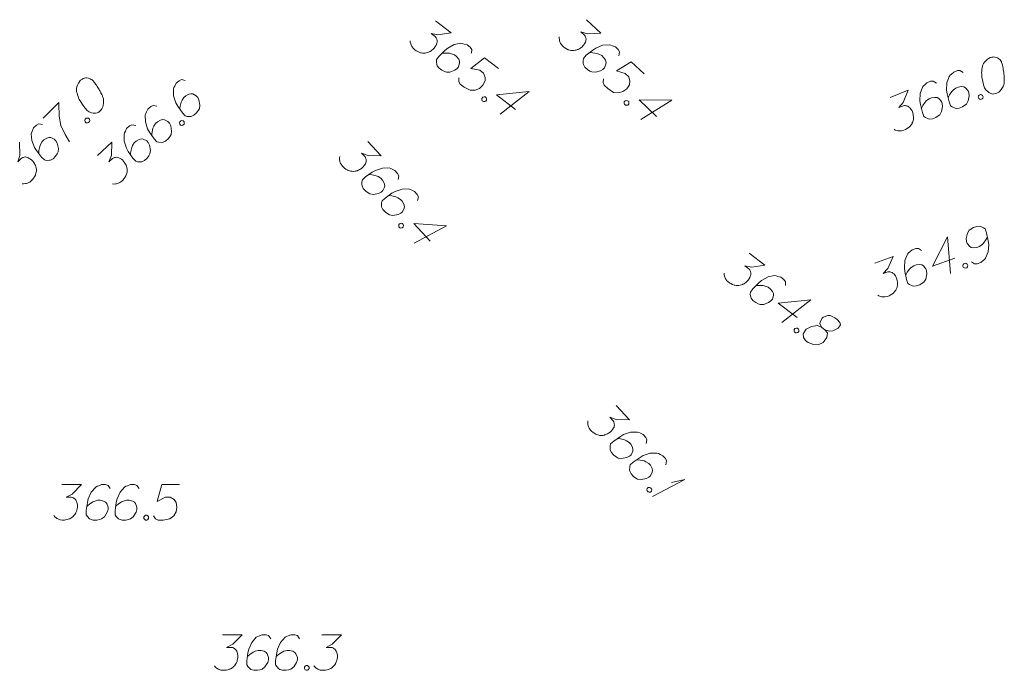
# Model space of a CAD drawing. Header units: metres. Extents: x 5555129 to 5556676, y 5635595 to 5636517.
# Tile 261 of 286: x 5556520 to 5556541, y 5636191 to 5636204. Entities that reach past the tile are written whole.
import ezdxf

# ---------------------------------------------------------------- set-up
doc = ezdxf.new("R2010")
doc.units = ezdxf.units.M
doc.header["$MEASUREMENT"] = 0
doc.layers.add('#skartowane', color=7, linetype='Continuous', lineweight=18)

# ---------------------------------------------------------------- blocks, each defined once
blk = doc.blocks.new('*U1867')
at = {"layer": '#skartowane', "color": 7, "linetype": 'ByBlock', "lineweight": 18}
for q in [(5555418.943, 5636435.946), (5555419.342, 5636436.246)]:
    blk.add_line((5555419.628, 5636436.311), q, dxfattribs=at)

msp = doc.modelspace()

# ---------------------------------------------------------------- linework, layer by layer
at = {"layer": '#skartowane', "color": 7, "linetype": 'Continuous', "lineweight": 18, "flags": 128}
for points in [[(5556528.92852, 5636204.30341), (5556529.25846, 5636204.0544), (5556528.98193, 5636204.01156), (5556528.83907, 5636204.03794), (5556528.92392, 5636203.97391), (5556528.93924, 5636203.955), (5556528.94508, 5636203.94314), (5556528.95098, 5636203.93135), (5556528.95682, 5636203.91948), (5556528.96503, 5636203.89115), (5556528.96376, 5636203.86986), (5556528.96254, 5636203.84864), (5556528.95659, 5636203.83088), (5556528.94114, 5636203.7908), (5556528.92447, 5636203.75899), (5556528.91377, 5636203.74482), (5556528.89954, 5636203.72596), (5556528.87352, 5636203.70121), (5556528.85454, 5636203.68595), (5556528.83564, 5636203.67062), (5556528.82024, 5636203.6601), (5556528.80845, 5636203.65421), (5556528.79659, 5636203.64836), (5556528.7848, 5636203.64247), (5556528.76467, 5636203.63541), (5556528.73626, 5636203.62725), (5556528.71151, 5636203.62379), (5556528.69497, 5636203.62148), (5556528.67368, 5636203.62275), (5556528.65246, 5636203.62397), (5556528.6265, 5636203.62877), (5556528.61348, 5636203.63114), (5556528.57334, 5636203.64664), (5556528.54153, 5636203.66331), (5556528.51909, 5636203.67279), (5556528.48613, 5636203.69766), (5556528.45201, 5636203.73087), (5556528.44136, 5636203.74625), (5556528.43085, 5636203.76164), (5556528.4202, 5636203.77702), (5556528.41321, 5636203.79709), (5556528.40615, 5636203.81722), (5556528.39685, 5636203.85383), (5556528.3969, 5636203.88338)], [(5556532.11949, 5636204.3285), (5556532.42059, 5636204.0453), (5556532.14105, 5636204.03259), (5556532.00189, 5636204.07425), (5556532.07931, 5636204.00142), (5556532.0925, 5636203.98097), (5556532.09703, 5636203.96855), (5556532.10162, 5636203.95619), (5556532.10614, 5636203.94376), (5556532.11124, 5636203.91471), (5556532.10768, 5636203.89368), (5556532.10417, 5636203.87271), (5556532.09634, 5636203.8557), (5556532.07665, 5636203.81753), (5556532.05665, 5636203.78771), (5556532.04448, 5636203.77477), (5556532.0283, 5636203.75756), (5556531.99975, 5636203.73577), (5556531.97923, 5636203.72264), (5556531.95878, 5636203.70945), (5556531.94234, 5636203.70066), (5556531.92998, 5636203.69607), (5556531.91756, 5636203.69154), (5556531.9052, 5636203.68695), (5556531.88443, 5636203.68211), (5556531.8553, 5636203.67707), (5556531.83033, 5636203.67631), (5556531.81363, 5636203.67579), (5556531.7926, 5636203.67936), (5556531.77164, 5636203.68286), (5556531.74634, 5636203.69044), (5556531.73366, 5636203.6942), (5556531.69543, 5636203.71395), (5556531.66561, 5636203.73396), (5556531.64432, 5636203.7458), (5556531.61425, 5636203.77409), (5556531.58391, 5636203.81079), (5556531.57499, 5636203.82723), (5556531.56619, 5636203.84367), (5556531.55727, 5636203.86011), (5556531.55249, 5636203.88082), (5556531.54765, 5636203.90159), (5556531.54235, 5636203.93899), (5556531.5456, 5636203.96837)], [(5556529.69409, 5636203.62203), (5556529.69549, 5636203.7023), (5556529.66381, 5636203.74846), (5556529.59782, 5636203.79827), (5556529.53646, 5636203.81499), (5556529.50106, 5636203.8269), (5556529.46676, 5636203.83054), (5556529.32731, 5636203.80262), (5556529.19012, 5636203.7286), (5556529.12973, 5636203.67806), (5556529.00768, 5636203.55557), (5556528.95435, 5636203.4849), (5556528.95186, 5636203.44239), (5556528.96111, 5636203.37623), (5556528.96817, 5636203.3561), (5556529.0046, 5636203.30635), (5556529.06584, 5636203.26013), (5556529.12009, 5636203.23399), (5556529.16024, 5636203.21848), (5556529.23583, 5636203.22062), (5556529.33988, 5636203.26046), (5556529.38956, 5636203.29695), (5556529.41802, 5636203.33465), (5556529.44076, 5636203.41372), (5556529.43966, 5636203.45148), (5556529.42086, 5636203.49527), (5556529.375, 5636203.55213), (5556529.33262, 5636203.58412), (5556529.27004, 5636203.6091), (5556529.22643, 5636203.61987), (5556529.14141, 5636203.62485), (5556529.09532, 5636203.62259), (5556529.0705, 5636203.61919)], [(5556532.80697, 5636203.56839), (5556532.81703, 5636203.64804), (5556532.79052, 5636203.69736), (5556532.73029, 5636203.754), (5556532.6711, 5636203.77725), (5556532.6372, 5636203.79293), (5556532.60349, 5636203.80025), (5556532.46184, 5636203.78755), (5556532.31746, 5636203.72879), (5556532.25196, 5636203.68508), (5556532.11739, 5636203.57648), (5556532.05674, 5636203.51199), (5556532.04967, 5636203.47), (5556532.05171, 5636203.40322), (5556532.05656, 5636203.38245), (5556532.08741, 5636203.32906), (5556532.14329, 5636203.27649), (5556532.1944, 5636203.24464), (5556532.23263, 5636203.22489), (5556532.30801, 5636203.21884), (5556532.41576, 5636203.24721), (5556532.46909, 5636203.27812), (5556532.50146, 5636203.31253), (5556532.53261, 5636203.38868), (5556532.5356, 5636203.42634), (5556532.52164, 5636203.47189), (5556532.48219, 5636203.53338), (5556532.44351, 5636203.56976), (5556532.38399, 5636203.60136), (5556532.34181, 5636203.61678), (5556532.25783, 5636203.63091), (5556532.21176, 5636203.63365), (5556532.18671, 5636203.63295)], [(5556530.26237, 5636203.29671), (5556529.96539, 5636203.52085), (5556529.67653, 5636203.29496), (5556529.86659, 5636203.26243), (5556529.94668, 5636203.20199), (5556529.98068, 5636203.1098), (5556529.98281, 5636203.03421), (5556529.93174, 5636202.94693), (5556529.85719, 5636202.87748), (5556529.76968, 5636202.83995), (5556529.66453, 5636202.83787), (5556529.53718, 5636202.9044), (5556529.45234, 5636202.96843), (5556529.42411, 5636203.01933), (5556529.42556, 5636203.09967)], [(5556540.65812, 5636203.53337), (5556540.64715, 5636203.52899), (5556540.61646, 5636203.51031), (5556540.5967, 5636203.49611), (5556540.5825, 5636203.48402), (5556540.55942, 5636203.46208), (5556540.53307, 5636203.43253), (5556540.51229, 5636203.4051), (5556540.49359, 5636203.37219), (5556540.48595, 5636203.3437), (5556540.4804, 5636203.30973), (5556540.47496, 5636203.27571), (5556540.47162, 5636203.23622), (5556540.46941, 5636203.20991), (5556540.47159, 5636203.17262), (5556540.4771, 5636203.11123), (5556540.49346, 5636203.02243), (5556540.50878, 5636202.95224), (5556540.5329, 5636202.89188), (5556540.55596, 5636202.85022), (5556540.5976, 5636202.80968), (5556540.62498, 5636202.78877), (5556540.66559, 5636202.76685), (5556540.70725, 5636202.75806), (5556540.72584, 5636202.75917), (5556540.76095, 5636202.7668), (5556540.78841, 5636202.77777), (5556540.83007, 5636202.80082), (5556540.86403, 5636202.82711), (5556540.88493, 5636202.85449), (5556540.9123, 5636202.89728), (5556540.92224, 5636202.92027), (5556540.9354, 5636202.95097), (5556540.94305, 5636202.97946), (5556540.94742, 5636203.00034), (5556540.94745, 5636203.0321), (5556540.9486, 5636203.04527), (5556540.94859, 5636203.07712), (5556540.94641, 5636203.1144), (5556540.94423, 5636203.15168), (5556540.94091, 5636203.17579), (5556540.93987, 5636203.19441), (5556540.93655, 5636203.21852), (5556540.92778, 5636203.27229), (5556540.92237, 5636203.30188), (5556540.91683, 5636203.33151), (5556540.90704, 5636203.37206), (5556540.89274, 5636203.42363), (5556540.88619, 5636203.44004), (5556540.87198, 5636203.4598), (5556540.85769, 5636203.47953), (5556540.82813, 5636203.50587), (5556540.80288, 5636203.52121), (5556540.77988, 5636203.53115), (5556540.75139, 5636203.53879), (5556540.72507, 5636203.541), (5556540.70637, 5636203.53993), (5556540.68778, 5636203.53882), (5556540.65812, 5636203.53337)], [(5556533.33677, 5636203.18358), (5556533.06574, 5636203.43849), (5556532.75417, 5636203.24514), (5556532.9396, 5636203.19227), (5556533.01269, 5636203.12352), (5556533.03653, 5636203.0282), (5556533.03049, 5636202.95282), (5556532.97028, 5636202.87157), (5556532.88866, 5636202.81059), (5556532.79761, 5636202.78273), (5556532.69286, 5636202.79202), (5556532.57344, 5636202.87192), (5556532.49601, 5636202.94474), (5556532.47345, 5636202.99839), (5556532.48357, 5636203.0781)], [(5556540.08016, 5636203.21339), (5556540.01221, 5636203.25614), (5556539.95631, 5636203.25292), (5556539.87954, 5636203.22225), (5556539.83347, 5636203.1784), (5556539.80495, 5636203.15429), (5556539.78408, 5636203.12682), (5556539.73578, 5636202.99306), (5556539.7281, 5636202.83736), (5556539.74007, 5636202.75953), (5556539.7817, 5636202.5917), (5556539.81455, 5636202.50949), (5556539.84963, 5636202.48535), (5556539.91103, 5636202.45901), (5556539.93191, 5636202.45464), (5556539.99333, 5636202.46006), (5556540.06458, 5636202.48853), (5556540.11503, 5636202.52141), (5556540.14908, 5636202.54773), (5556540.18638, 5636202.61351), (5556540.20616, 5636202.72316), (5556540.20065, 5636202.78455), (5556540.18312, 5636202.82842), (5556540.12724, 5636202.88881), (5556540.09437, 5636202.90742), (5556540.04718, 5636202.914), (5556539.97479, 5636202.9042), (5556539.92548, 5636202.88449), (5556539.87171, 5636202.84388), (5556539.83992, 5636202.81215), (5556539.79165, 5636202.74198), (5556539.76972, 5636202.70138), (5556539.75978, 5636202.67838)], [(5556521.42971, 5636203.05013), (5556521.42143, 5636203.04171), (5556521.40082, 5636203.01228), (5556521.38844, 5636202.99133), (5556521.38029, 5636202.97456), (5556521.36797, 5636202.9452), (5556521.35572, 5636202.90755), (5556521.3477, 5636202.87408), (5556521.3438, 5636202.83643), (5556521.34825, 5636202.80727), (5556521.35681, 5636202.77394), (5556521.3655, 5636202.7406), (5556521.3783, 5636202.70309), (5556521.38686, 5636202.67811), (5556521.40383, 5636202.64484), (5556521.43354, 5636202.59083), (5556521.48419, 5636202.51609), (5556521.52643, 5636202.45797), (5556521.57276, 5636202.41239), (5556521.61061, 5636202.3835), (5556521.66503, 5636202.3631), (5556521.69851, 5636202.35496), (5556521.7445, 5636202.35119), (5556521.78619, 5636202.35988), (5556521.80276, 5636202.36837), (5556521.83185, 5636202.38945), (5556521.85258, 5636202.41053), (5556521.88147, 5636202.44838), (5556521.90201, 5636202.4861), (5556521.91015, 5636202.51957), (5556521.91803, 5636202.56975), (5556521.91789, 5636202.5948), (5556521.91761, 5636202.6282), (5556521.91317, 5636202.65736), (5556521.90879, 5636202.67824), (5556521.89605, 5636202.70733), (5556521.89181, 5636202.71986), (5556521.87901, 5636202.74901), (5556521.86204, 5636202.78228), (5556521.84506, 5636202.81555), (5556521.83233, 5636202.83629), (5556521.82391, 5636202.85292), (5556521.81118, 5636202.87367), (5556521.78154, 5636202.91939), (5556521.7647, 5636202.94431), (5556521.74773, 5636202.96922), (5556521.72247, 5636203.00242), (5556521.68866, 5636203.0439), (5556521.67606, 5636203.05629), (5556521.65511, 5636203.06868), (5556521.6341, 5636203.081), (5556521.59645, 5636203.09325), (5556521.56716, 5636203.09716), (5556521.5421, 5636203.09702), (5556521.51294, 5636203.09257), (5556521.48796, 5636203.08401), (5556521.47126, 5636203.07553), (5556521.45469, 5636203.06704), (5556521.42971, 5636203.05013)], [(5556523.64148, 5636203.04702), (5556523.56281, 5636203.06302), (5556523.51164, 5636203.04028), (5556523.45065, 5636202.98447), (5556523.42302, 5636202.92718), (5556523.40486, 5636202.89455), (5556523.39503, 5636202.86148), (5556523.39707, 5636202.71928), (5556523.44485, 5636202.57091), (5556523.48354, 5636202.50231), (5556523.58174, 5636202.35999), (5556523.64151, 5636202.29467), (5556523.68285, 5636202.28448), (5556523.74959, 5636202.28151), (5556523.77067, 5636202.28479), (5556523.82623, 5636202.31155), (5556523.88283, 5636202.36334), (5556523.91842, 5636202.41191), (5556523.94098, 5636202.44856), (5556523.95266, 5636202.52328), (5556523.93245, 5636202.63285), (5556523.90562, 5636202.68834), (5556523.87373, 5636202.7232), (5556523.80013, 5636202.75997), (5556523.7628, 5636202.76577), (5556523.71633, 5636202.75526), (5556523.65206, 5636202.72053), (5556523.61288, 5636202.68469), (5556523.57691, 5636202.6277), (5556523.55838, 5636202.5868), (5556523.53799, 5636202.50411), (5556523.53181, 5636202.45837), (5556523.53063, 5636202.43335)], [(5556539.5154, 5636202.98771), (5556539.44744, 5636203.03046), (5556539.39154, 5636203.02725), (5556539.31477, 5636202.99657), (5556539.2687, 5636202.95272), (5556539.24018, 5636202.92861), (5556539.21932, 5636202.90114), (5556539.17102, 5636202.76738), (5556539.16333, 5636202.61169), (5556539.17531, 5636202.53385), (5556539.21694, 5636202.36602), (5556539.24979, 5636202.28381), (5556539.28487, 5636202.25967), (5556539.34627, 5636202.23333), (5556539.36714, 5636202.22896), (5556539.42857, 5636202.23438), (5556539.49981, 5636202.26285), (5556539.55027, 5636202.29573), (5556539.58431, 5636202.32205), (5556539.62162, 5636202.38783), (5556539.64139, 5636202.49748), (5556539.63589, 5636202.55887), (5556539.61836, 5636202.60274), (5556539.56248, 5636202.66313), (5556539.52961, 5636202.68174), (5556539.48242, 5636202.68832), (5556539.41002, 5636202.67852), (5556539.36071, 5636202.65881), (5556539.30694, 5636202.6182), (5556539.27516, 5636202.58647), (5556539.22688, 5636202.51631), (5556539.20496, 5636202.4757), (5556539.19502, 5636202.4527)], [(5556538.53611, 5636202.68541), (5556538.91996, 5636202.8388), (5556538.81346, 5636202.58003), (5556538.71694, 5636202.47146), (5556538.81565, 5636202.5109), (5556538.83976, 5636202.51423), (5556538.85293, 5636202.51308), (5556538.86607, 5636202.51203), (5556538.87925, 5636202.51088), (5556538.90774, 5636202.50324), (5556538.9253, 5636202.49113), (5556538.94282, 5636202.4791), (5556538.95494, 5636202.46482), (5556538.98123, 5636202.43086), (5556538.99981, 5636202.40013), (5556539.0064, 5636202.38364), (5556539.01517, 5636202.3617), (5556539.02288, 5636202.32663), (5556539.02611, 5636202.30249), (5556539.02944, 5636202.27838), (5556539.03047, 5636202.25976), (5556539.02941, 5636202.24662), (5556539.02827, 5636202.23344), (5556539.02721, 5636202.2203), (5556539.02283, 5636202.19943), (5556539.0151, 5636202.1709), (5556539.00525, 5636202.14794), (5556538.99867, 5636202.13259), (5556538.98656, 5636202.11503), (5556538.97453, 5636202.09751), (5556538.95698, 5636202.07777), (5556538.94822, 5636202.06787), (5556538.91418, 5636202.04154), (5556538.88345, 5636202.02295), (5556538.86372, 5636202.00866), (5556538.82538, 5636201.99334), (5556538.7793, 5636201.98134), (5556538.76064, 5636201.98019), (5556538.74202, 5636201.97916), (5556538.72335, 5636201.97801), (5556538.70256, 5636201.98242), (5556538.68169, 5636201.9868), (5556538.64555, 5636201.99779), (5556538.62029, 5636202.01313)], [(5556529.97943, 5636202.69644), (5556530.00303, 5636202.67863), (5556530.01002, 5636202.65856), (5556530.00997, 5636202.629), (5556529.99216, 5636202.6054), (5556529.96375, 5636202.59725), (5556529.94253, 5636202.59846), (5556529.91893, 5636202.61628), (5556529.91194, 5636202.63635), (5556529.91199, 5636202.6659), (5556529.92981, 5636202.68951), (5556529.95821, 5636202.69766), (5556529.97943, 5636202.69644)], [(5556530.62348, 5636202.4323), (5556530.21813, 5636202.73824), (5556530.90807, 5636202.80937), (5556530.296, 5636202.33169)], [(5556532.99063, 5636202.6174), (5556533.01217, 5636202.59714), (5556533.01695, 5636202.57643), (5556533.01371, 5636202.54705), (5556532.99345, 5636202.52551), (5556532.96433, 5636202.52048), (5556532.94336, 5636202.52398), (5556532.92182, 5636202.54424), (5556532.91704, 5636202.56495), (5556532.92029, 5636202.59432), (5556532.94055, 5636202.61586), (5556532.96967, 5636202.6209), (5556532.99063, 5636202.6174)], [(5556533.60237, 5636202.28522), (5556533.23245, 5636202.63316), (5556533.92603, 5636202.62934), (5556533.26594, 5636202.22058)], [(5556540.4166, 5636202.73735), (5556540.44406, 5636202.74832), (5556540.46485, 5636202.74391), (5556540.49011, 5636202.72857), (5556540.50108, 5636202.70111), (5556540.49335, 5636202.67258), (5556540.48133, 5636202.65506), (5556540.45387, 5636202.64409), (5556540.43308, 5636202.6485), (5556540.40782, 5636202.66384), (5556540.39685, 5636202.6913), (5556540.40457, 5636202.71983), (5556540.4166, 5636202.73735)], [(5556520.63877, 5636202.24613), (5556520.97007, 5636202.5829), (5556520.97047, 5636202.54114), (5556520.98081, 5636202.29068), (5556521.01585, 5636202.09054), (5556521.10511, 5636201.90333), (5556521.19827, 5636201.74541)], [(5556523.04464, 5636202.50094), (5556522.96597, 5636202.51694), (5556522.91481, 5636202.49419), (5556522.85381, 5636202.43839), (5556522.82619, 5636202.3811), (5556522.80802, 5636202.34847), (5556522.79819, 5636202.3154), (5556522.80024, 5636202.1732), (5556522.84802, 5636202.02482), (5556522.88671, 5636201.95623), (5556522.98491, 5636201.81391), (5556523.04467, 5636201.74859), (5556523.08602, 5636201.7384), (5556523.15276, 5636201.73543), (5556523.17384, 5636201.73871), (5556523.22939, 5636201.76547), (5556523.286, 5636201.81726), (5556523.32159, 5636201.86583), (5556523.34415, 5636201.90248), (5556523.35583, 5636201.9772), (5556523.33561, 5636202.08677), (5556523.30879, 5636202.14226), (5556523.2769, 5636202.17711), (5556523.2033, 5636202.21388), (5556523.16597, 5636202.21969), (5556523.11949, 5636202.20918), (5556523.05522, 5636202.17445), (5556523.01605, 5636202.13861), (5556522.98008, 5636202.08162), (5556522.96154, 5636202.04071), (5556522.94115, 5636201.95802), (5556522.93498, 5636201.91229), (5556522.9338, 5636201.88726)], [(5556521.52834, 5636202.22415), (5556521.54908, 5636202.24523), (5556521.56989, 5636202.24954), (5556521.59918, 5636202.24564), (5556521.62026, 5636202.2249), (5556521.62465, 5636202.19567), (5556521.62067, 5636202.17479), (5556521.59994, 5636202.15371), (5556521.57913, 5636202.1494), (5556521.54983, 5636202.1533), (5556521.52875, 5636202.17404), (5556521.52437, 5636202.20327), (5556521.52834, 5636202.22415)], [(5556523.52749, 5636202.17435), (5556523.54931, 5636202.19431), (5556523.57032, 5636202.19752), (5556523.59937, 5636202.19208), (5556523.61933, 5636202.17027), (5556523.62217, 5636202.14085), (5556523.61711, 5636202.12021), (5556523.59529, 5636202.10025), (5556523.57428, 5636202.09703), (5556523.54523, 5636202.10247), (5556523.52527, 5636202.12429), (5556523.52243, 5636202.1537), (5556523.52749, 5636202.17435)], [(5556520.62733, 5636202.11662), (5556520.54793, 5636202.12846), (5556520.49803, 5636202.10307), (5556520.44005, 5636202.04413), (5556520.41548, 5636201.98547), (5556520.39905, 5636201.95193), (5556520.39097, 5636201.91839), (5556520.40048, 5636201.7765), (5556520.45599, 5636201.63083), (5556520.49823, 5636201.56437), (5556520.60378, 5636201.4274), (5556520.66689, 5636201.36531), (5556520.70871, 5636201.35731), (5556520.77552, 5636201.35785), (5556520.79639, 5636201.36223), (5556520.85047, 5636201.39187), (5556520.90427, 5636201.44656), (5556520.93726, 5636201.49694), (5556520.95787, 5636201.53472), (5556520.9656, 5636201.60995), (5556520.93966, 5636201.71831), (5556520.90996, 5636201.77232), (5556520.87628, 5636201.80545), (5556520.80085, 5636201.8383), (5556520.76327, 5636201.84213), (5556520.71741, 5636201.8292), (5556520.65505, 5636201.79114), (5556520.61781, 5636201.75329), (5556520.58489, 5636201.69449), (5556520.56853, 5636201.65267), (5556520.55251, 5636201.56902), (5556520.54874, 5636201.52302), (5556520.54888, 5636201.49797)], [(5556522.59594, 5636202.09039), (5556522.51727, 5636202.10639), (5556522.4661, 5636202.08364), (5556522.40511, 5636202.02784), (5556522.37748, 5636201.97055), (5556522.35932, 5636201.93792), (5556522.34949, 5636201.90485), (5556522.35153, 5636201.76265), (5556522.39931, 5636201.61427), (5556522.438, 5636201.54568), (5556522.5362, 5636201.40336), (5556522.59597, 5636201.33804), (5556522.63731, 5636201.32785), (5556522.70405, 5636201.32488), (5556522.72513, 5636201.32816), (5556522.78069, 5636201.35492), (5556522.83729, 5636201.40671), (5556522.87288, 5636201.45528), (5556522.89544, 5636201.49193), (5556522.90712, 5636201.56665), (5556522.88691, 5636201.67621), (5556522.86008, 5636201.73171), (5556522.82819, 5636201.76656), (5556522.75459, 5636201.80333), (5556522.71726, 5636201.80914), (5556522.67079, 5636201.79863), (5556522.60652, 5636201.7639), (5556522.56734, 5636201.72805), (5556522.53137, 5636201.67107), (5556522.51284, 5636201.63016), (5556522.49245, 5636201.54747), (5556522.48627, 5636201.50174), (5556522.48509, 5636201.47671)], [(5556520.14188, 5636201.74104), (5556520.14831, 5636201.46129), (5556520.10354, 5636201.32309), (5556520.17809, 5636201.39886), (5556520.19883, 5636201.41159), (5556520.21135, 5636201.41584), (5556520.22381, 5636201.42015), (5556520.23634, 5636201.42439), (5556520.2655, 5636201.42884), (5556520.28644, 5636201.4248), (5556520.30732, 5636201.42083), (5556520.32416, 5636201.41262), (5556520.36187, 5636201.39208), (5556520.39124, 5636201.37141), (5556520.4039, 5636201.35895), (5556520.42074, 5636201.34239), (5556520.44189, 5636201.31336), (5556520.45455, 5636201.29256), (5556520.46728, 5636201.27181), (5556520.47571, 5636201.25518), (5556520.48002, 5636201.24272), (5556520.48426, 5636201.2302), (5556520.48857, 5636201.21774), (5556520.49295, 5636201.19686), (5556520.49733, 5636201.16764), (5556520.49754, 5636201.14265), (5556520.49768, 5636201.12595), (5556520.49364, 5636201.105), (5556520.48967, 5636201.08412), (5556520.48152, 5636201.059), (5556520.47748, 5636201.04641), (5556520.45688, 5636201.00863), (5556520.43621, 5636200.97926), (5556520.42389, 5636200.95825), (5556520.39493, 5636200.92881), (5556520.35756, 5636200.89931), (5556520.34092, 5636200.89076), (5556520.32429, 5636200.88233), (5556520.30766, 5636200.87378), (5556520.28685, 5636200.86947), (5556520.26597, 5636200.86509), (5556520.22846, 5636200.86064), (5556520.19916, 5636200.86454)], [(5556521.78646, 5636201.46179), (5556522.09142, 5636201.74083), (5556522.08315, 5636201.46112), (5556522.03118, 5636201.32547), (5556522.1096, 5636201.39722), (5556522.13099, 5636201.40884), (5556522.14372, 5636201.41243), (5556522.15639, 5636201.41608), (5556522.16912, 5636201.41966), (5556522.19847, 5636201.42257), (5556522.21917, 5636201.41743), (5556522.23981, 5636201.41237), (5556522.25619, 5636201.40328), (5556522.29278, 5636201.38079), (5556522.32102, 5636201.35861), (5556522.33301, 5636201.3455), (5556522.34896, 5636201.32808), (5556522.36855, 5636201.29798), (5556522.3801, 5636201.27654), (5556522.39173, 5636201.25516), (5556522.39926, 5636201.2381), (5556522.40291, 5636201.22543), (5556522.40649, 5636201.2127), (5556522.41014, 5636201.20004), (5556522.41342, 5636201.17896), (5556522.41626, 5636201.14954), (5556522.41515, 5636201.12458), (5556522.41441, 5636201.10789), (5556522.40928, 5636201.08719), (5556522.40422, 5636201.06655), (5556522.39476, 5636201.04189), (5556522.39007, 5636201.02953), (5556522.36751, 5636200.99288), (5556522.34532, 5636200.96464), (5556522.33191, 5636200.9443), (5556522.30145, 5636200.91643), (5556522.26258, 5636200.88893), (5556522.24552, 5636200.88126), (5556522.22847, 5636200.87373), (5556522.21141, 5636200.86606), (5556522.1904, 5636200.86285), (5556522.16932, 5636200.85957), (5556522.13163, 5636200.8571), (5556522.10258, 5636200.86253)], [(5556527.50328, 5636201.75744), (5556527.78491, 5636201.45487), (5556527.50515, 5636201.46075), (5556527.36906, 5636201.51156), (5556527.44148, 5636201.43375), (5556527.45328, 5636201.41247), (5556527.45697, 5636201.39977), (5556527.46073, 5636201.38713), (5556527.46442, 5636201.37443), (5556527.46758, 5636201.34511), (5556527.46263, 5636201.32436), (5556527.45774, 5636201.30368), (5556527.44879, 5636201.28722), (5556527.42662, 5636201.25044), (5556527.40467, 5636201.22201), (5556527.39167, 5636201.20991), (5556527.37438, 5636201.19382), (5556527.34446, 5636201.17397), (5556527.32311, 5636201.16223), (5556527.30183, 5636201.15042), (5556527.28484, 5636201.14274), (5556527.2722, 5636201.13898), (5556527.25951, 5636201.13529), (5556527.24687, 5636201.13154), (5556527.22582, 5636201.12808), (5556527.19643, 5636201.12499), (5556527.17146, 5636201.12588), (5556527.15477, 5636201.12648), (5556527.13402, 5636201.13143), (5556527.11334, 5636201.13632), (5556527.0886, 5636201.14556), (5556527.07619, 5636201.15015), (5556527.03935, 5636201.1724), (5556527.01093, 5636201.19434), (5556526.99048, 5636201.20758), (5556526.96234, 5636201.2378), (5556526.93451, 5636201.27643), (5556526.9267, 5636201.29343), (5556526.91902, 5636201.31041), (5556526.91121, 5636201.32741), (5556526.90781, 5636201.34839), (5556526.90436, 5636201.36944), (5556526.90156, 5636201.40711), (5556526.90675, 5636201.4362)], [(5556528.13878, 5636200.95337), (5556528.1541, 5636201.03217), (5556528.13092, 5636201.08314), (5556528.0746, 5636201.14366), (5556528.01707, 5636201.17079), (5556527.98429, 5636201.18868), (5556527.95114, 5636201.19822), (5556527.80896, 5636201.19496), (5556527.661, 5636201.14591), (5556527.59274, 5636201.10664), (5556527.45126, 5636201.00722), (5556527.38646, 5636200.9469), (5556527.37662, 5636200.90547), (5556527.37422, 5636200.8387), (5556527.37768, 5636200.81766), (5556527.40491, 5636200.76233), (5556527.45719, 5636200.70617), (5556527.50606, 5636200.671), (5556527.5429, 5636200.64875), (5556527.61772, 5636200.63771), (5556527.72711, 5636200.65886), (5556527.78237, 5636200.68616), (5556527.81695, 5636200.71835), (5556527.85309, 5636200.79226), (5556527.85858, 5636200.82964), (5556527.84767, 5636200.87602), (5556527.81239, 5636200.93999), (5556527.77621, 5636200.97886), (5556527.71892, 5636201.01434), (5556527.67786, 5636201.03253), (5556527.595, 5636201.05221), (5556527.54921, 5636201.05799), (5556527.52418, 5636201.05896)], [(5556528.55315, 5636200.50819), (5556528.56848, 5636200.587), (5556528.5453, 5636200.63797), (5556528.48897, 5636200.69848), (5556528.43145, 5636200.72561), (5556528.39866, 5636200.7435), (5556528.36551, 5636200.75304), (5556528.22334, 5636200.74978), (5556528.07537, 5636200.70073), (5556528.00711, 5636200.66146), (5556527.86564, 5636200.56204), (5556527.80083, 5636200.50172), (5556527.79099, 5636200.46029), (5556527.7886, 5636200.39353), (5556527.79206, 5636200.37248), (5556527.81929, 5636200.31715), (5556527.87156, 5636200.261), (5556527.92044, 5636200.22582), (5556527.95728, 5636200.20358), (5556528.03209, 5636200.19254), (5556528.14148, 5636200.21369), (5556528.19675, 5636200.24099), (5556528.23133, 5636200.27317), (5556528.26747, 5636200.34709), (5556528.27295, 5636200.38446), (5556528.26205, 5636200.43085), (5556528.22677, 5636200.49482), (5556528.19059, 5636200.53369), (5556528.1333, 5636200.56916), (5556528.09223, 5636200.58735), (5556528.00937, 5636200.60703), (5556527.96359, 5636200.61282), (5556527.93855, 5636200.61378)], [(5556528.2307, 5636200.02257), (5556528.25085, 5636200.00092), (5556528.25424, 5636199.97994), (5556528.24906, 5636199.95085), (5556528.22741, 5636199.9307), (5556528.19802, 5636199.92761), (5556528.17734, 5636199.93249), (5556528.15719, 5636199.95414), (5556528.15379, 5636199.97512), (5556528.15898, 5636200.00421), (5556528.18063, 5636200.02436), (5556528.21002, 5636200.02745), (5556528.2307, 5636200.02257)], [(5556528.81904, 5636199.65051), (5556528.47303, 5636200.02224), (5556529.16483, 5636199.97238), (5556528.47906, 5636199.60834)], [(5556540.25552, 5636199.21338), (5556540.32202, 5636199.1684), (5556540.37808, 5636199.16978), (5556540.45583, 5636199.1979), (5556540.50333, 5636199.24019), (5556540.53263, 5636199.26335), (5556540.55431, 5636199.29008), (5556540.60702, 5636199.42216), (5556540.61995, 5636199.57755), (5556540.61047, 5636199.6557), (5556540.57444, 5636199.82482), (5556540.54433, 5636199.90808), (5556540.51007, 5636199.93336), (5556540.44958, 5636199.96173), (5556540.42894, 5636199.96682), (5556540.36737, 5636199.96344), (5556540.29514, 5636199.93732), (5556540.24362, 5636199.90613), (5556540.20881, 5636199.88099), (5556540.16934, 5636199.81648), (5556540.14594, 5636199.70755), (5556540.14932, 5636199.64597), (5556540.16538, 5636199.60155), (5556540.21931, 5636199.53937), (5556540.25155, 5636199.51968), (5556540.29841, 5636199.51151), (5556540.37109, 5636199.5189), (5556540.42111, 5636199.53699), (5556540.47612, 5636199.57577), (5556540.50902, 5636199.60646), (5556540.5596, 5636199.67498), (5556540.58286, 5636199.71484), (5556540.59347, 5636199.73747)], [(5556539.90606, 5636199.29427), (5556539.42849, 5636199.12157), (5556539.74541, 5636199.73853), (5556539.81165, 5636198.96495)], [(5556539.20159, 5636199.45396), (5556539.13509, 5636199.49894), (5556539.07911, 5636199.49758), (5556539.00137, 5636199.46947), (5556538.95387, 5636199.42717), (5556538.92457, 5636199.40402), (5556538.9028, 5636199.37726), (5556538.85009, 5636199.24517), (5556538.83725, 5636199.08982), (5556538.84663, 5636199.01163), (5556538.88267, 5636198.84251), (5556538.91278, 5636198.75926), (5556538.94704, 5636198.73397), (5556539.00753, 5636198.70561), (5556539.02825, 5636198.70054), (5556539.08982, 5636198.70392), (5556539.16197, 5636198.73001), (5556539.21349, 5636198.7612), (5556539.24839, 5636198.78638), (5556539.28785, 5636198.85089), (5556539.31126, 5636198.95982), (5556539.30779, 5636199.02136), (5556539.29173, 5636199.06579), (5556539.23788, 5636199.128), (5556539.20564, 5636199.14769), (5556539.15869, 5636199.15583), (5556539.08602, 5636199.14843), (5556539.03608, 5636199.13037), (5556538.98099, 5636199.09157), (5556538.94817, 5636199.06091), (5556538.8976, 5636198.99239), (5556538.87433, 5636198.95253), (5556538.86364, 5636198.92987)], [(5556535.55791, 5636199.39466), (5556535.88785, 5636199.14565), (5556535.61132, 5636199.10281), (5556535.46847, 5636199.12919), (5556535.55331, 5636199.06516), (5556535.56863, 5636199.04625), (5556535.57447, 5636199.03439), (5556535.58037, 5636199.0226), (5556535.58621, 5636199.01073), (5556535.59442, 5636198.9824), (5556535.59315, 5636198.96111), (5556535.59193, 5636198.93989), (5556535.58598, 5636198.92213), (5556535.57053, 5636198.88206), (5556535.55387, 5636198.85025), (5556535.54317, 5636198.83607), (5556535.52894, 5636198.81722), (5556535.50292, 5636198.79247), (5556535.48394, 5636198.7772), (5556535.46503, 5636198.76187), (5556535.44964, 5636198.75135), (5556535.43784, 5636198.74546), (5556535.42598, 5636198.73962), (5556535.41419, 5636198.73372), (5556535.39406, 5636198.72666), (5556535.36566, 5636198.7185), (5556535.34091, 5636198.71504), (5556535.32437, 5636198.71273), (5556535.30307, 5636198.714), (5556535.28186, 5636198.71522), (5556535.25589, 5636198.72002), (5556535.24288, 5636198.72239), (5556535.20273, 5636198.73789), (5556535.17092, 5636198.75456), (5556535.14848, 5636198.76404), (5556535.11553, 5636198.78891), (5556535.0814, 5636198.82212), (5556535.07076, 5636198.8375), (5556535.06024, 5636198.85289), (5556535.04959, 5636198.86827), (5556535.0426, 5636198.88834), (5556535.03554, 5636198.90847), (5556535.02624, 5636198.94508), (5556535.02629, 5636198.97463)], [(5556538.21281, 5636199.18431), (5556538.60154, 5636199.32488), (5556538.48652, 5636199.06979), (5556538.38645, 5636198.96448), (5556538.48641, 5636199.00063), (5556538.51061, 5636199.00315), (5556538.52374, 5636199.00157), (5556538.53684, 5636199.00008), (5556538.54997, 5636198.9985), (5556538.57819, 5636198.98991), (5556538.59534, 5636198.97723), (5556538.61246, 5636198.96462), (5556538.62409, 5636198.94995), (5556538.64924, 5636198.91513), (5556538.6668, 5636198.88381), (5556538.67284, 5636198.8671), (5556538.68087, 5636198.84489), (5556538.68741, 5636198.80958), (5556538.68985, 5636198.78534), (5556538.69237, 5636198.76114), (5556538.69278, 5636198.7425), (5556538.69129, 5636198.7294), (5556538.68971, 5636198.71627), (5556538.68821, 5636198.70317), (5556538.68315, 5636198.68245), (5556538.67448, 5636198.6542), (5556538.66387, 5636198.63157), (5556538.65678, 5636198.61645), (5556538.64409, 5636198.5993), (5556538.63149, 5636198.58219), (5556538.6133, 5636198.56305), (5556538.60421, 5636198.55343), (5556538.56932, 5636198.52826), (5556538.53799, 5636198.5107), (5556538.5178, 5636198.49707), (5556538.47897, 5636198.48303), (5556538.43252, 5636198.47256), (5556538.41383, 5636198.47203), (5556538.39519, 5636198.47161), (5556538.37649, 5636198.47108), (5556538.35586, 5636198.47618), (5556538.33514, 5636198.48125), (5556538.29938, 5636198.49344), (5556538.27465, 5636198.50961)], [(5556540.09399, 5636199.17385), (5556540.1218, 5636199.18391), (5556540.14243, 5636199.17881), (5556540.16717, 5636199.16264), (5556540.17722, 5636199.13483), (5556540.16855, 5636199.10657), (5556540.15595, 5636199.08946), (5556540.12814, 5636199.0794), (5556540.10751, 5636199.0845), (5556540.08278, 5636199.10067), (5556540.07272, 5636199.12848), (5556540.08139, 5636199.15673), (5556540.09399, 5636199.17385)], [(5556536.32349, 5636198.71328), (5556536.32488, 5636198.79355), (5556536.2932, 5636198.83971), (5556536.22721, 5636198.88952), (5556536.16585, 5636198.90624), (5556536.13045, 5636198.91815), (5556536.09615, 5636198.92179), (5556535.9567, 5636198.89387), (5556535.81952, 5636198.81985), (5556535.75912, 5636198.76931), (5556535.63708, 5636198.64682), (5556535.58374, 5636198.57616), (5556535.58125, 5636198.53365), (5556535.5905, 5636198.46748), (5556535.59756, 5636198.44735), (5556535.634, 5636198.3976), (5556535.69524, 5636198.35138), (5556535.74948, 5636198.32524), (5556535.78963, 5636198.30974), (5556535.86522, 5636198.31187), (5556535.96927, 5636198.35171), (5556536.01895, 5636198.3882), (5556536.04741, 5636198.42591), (5556536.07015, 5636198.50497), (5556536.06906, 5636198.54273), (5556536.05026, 5636198.58652), (5556536.0044, 5636198.64338), (5556535.96201, 5636198.67537), (5556535.89943, 5636198.70035), (5556535.85583, 5636198.71112), (5556535.77081, 5636198.7161), (5556535.72471, 5636198.71385), (5556535.69989, 5636198.71044)], [(5556536.57414, 5636198.03581), (5556536.16879, 5636198.34175), (5556536.85873, 5636198.41289), (5556536.24666, 5636197.9352)], [(5556537.09193, 5636197.82992), (5556537.15792, 5636197.78012), (5556537.18036, 5636197.77064), (5556537.25468, 5636197.75148), (5556537.32559, 5636197.75714), (5556537.44034, 5636197.81116), (5556537.4854, 5636197.88073), (5556537.4702, 5636197.92914), (5556537.41491, 5636197.99312), (5556537.36778, 5636198.02869), (5556537.26749, 5636198.08213), (5556537.22145, 5636198.07994), (5556537.12093, 5636198.04478), (5556537.09849, 5636198.02478), (5556537.05453, 5636197.94693), (5556537.05204, 5636197.90442), (5556537.09193, 5636197.82992), (5556537.00229, 5636197.86798), (5556536.87829, 5636197.85065), (5556536.78719, 5636197.80837), (5556536.76469, 5636197.78843), (5556536.70182, 5636197.69525), (5556536.70863, 5636197.61613), (5556536.75096, 5636197.55459), (5556536.80752, 5636197.5119), (5556536.91492, 5636197.46789), (5556537.0129, 5636197.46047), (5556537.11932, 5636197.51332), (5556537.14541, 5636197.53801), (5556537.19758, 5636197.61701), (5556537.20968, 5636197.71146), (5556537.15792, 5636197.78012)], [(5556536.57579, 5636197.81262), (5556536.5994, 5636197.79481), (5556536.60639, 5636197.77474), (5556536.60633, 5636197.74518), (5556536.58852, 5636197.72158), (5556536.56011, 5636197.71343), (5556536.53889, 5636197.71464), (5556536.51529, 5636197.73246), (5556536.5083, 5636197.75253), (5556536.50835, 5636197.78208), (5556536.52617, 5636197.80569), (5556536.55457, 5636197.81384), (5556536.57579, 5636197.81262)], [(5556532.74755, 5636196.17824), (5556533.02919, 5636195.87567), (5556532.74942, 5636195.88155), (5556532.61333, 5636195.93236), (5556532.68575, 5636195.85455), (5556532.69755, 5636195.83327), (5556532.70124, 5636195.82057), (5556532.705, 5636195.80794), (5556532.70869, 5636195.79524), (5556532.71185, 5636195.76591), (5556532.7069, 5636195.74516), (5556532.70201, 5636195.72448), (5556532.69306, 5636195.70802), (5556532.67089, 5636195.67124), (5556532.64894, 5636195.64281), (5556532.63594, 5636195.63071), (5556532.61865, 5636195.61462), (5556532.58873, 5636195.59477), (5556532.56738, 5636195.58303), (5556532.5461, 5636195.57123), (5556532.52911, 5636195.56354), (5556532.51648, 5636195.55979), (5556532.50378, 5636195.55609), (5556532.49114, 5636195.55234), (5556532.47009, 5636195.54888), (5556532.4407, 5636195.54579), (5556532.41573, 5636195.54668), (5556532.39904, 5636195.54728), (5556532.37829, 5636195.55223), (5556532.35761, 5636195.55712), (5556532.33287, 5636195.56636), (5556532.32047, 5636195.57096), (5556532.28363, 5636195.5932), (5556532.2552, 5636195.61514), (5556532.23475, 5636195.62838), (5556532.20662, 5636195.6586), (5556532.17878, 5636195.69723), (5556532.17097, 5636195.71423), (5556532.16329, 5636195.73122), (5556532.15548, 5636195.74821), (5556532.15208, 5636195.76919), (5556532.14863, 5636195.79024), (5556532.14583, 5636195.82791), (5556532.15102, 5636195.857)], [(5556533.38305, 5636195.37417), (5556533.39837, 5636195.45297), (5556533.37519, 5636195.50394), (5556533.31887, 5636195.56446), (5556533.26134, 5636195.59159), (5556533.22856, 5636195.60948), (5556533.19541, 5636195.61902), (5556533.05323, 5636195.61576), (5556532.90527, 5636195.56671), (5556532.83701, 5636195.52744), (5556532.69553, 5636195.42802), (5556532.63073, 5636195.3677), (5556532.62089, 5636195.32627), (5556532.6185, 5636195.25951), (5556532.62195, 5636195.23846), (5556532.64918, 5636195.18313), (5556532.70146, 5636195.12697), (5556532.75034, 5636195.0918), (5556532.78718, 5636195.06955), (5556532.86199, 5636195.05852), (5556532.97138, 5636195.07967), (5556533.02664, 5636195.10697), (5556533.06122, 5636195.13915), (5556533.09736, 5636195.21307), (5556533.10285, 5636195.25044), (5556533.09194, 5636195.29682), (5556533.05666, 5636195.3608), (5556533.02048, 5636195.39966), (5556532.9632, 5636195.43514), (5556532.92213, 5636195.45333), (5556532.83927, 5636195.47301), (5556532.79348, 5636195.4788), (5556532.76845, 5636195.47976)], [(5556533.79742, 5636194.92899), (5556533.81275, 5636195.0078), (5556533.78957, 5636195.05877), (5556533.73324, 5636195.11928), (5556533.67572, 5636195.14641), (5556533.64293, 5636195.1643), (5556533.60979, 5636195.17384), (5556533.46761, 5636195.17058), (5556533.31964, 5636195.12153), (5556533.25138, 5636195.08226), (5556533.10991, 5636194.98284), (5556533.0451, 5636194.92253), (5556533.03526, 5636194.8811), (5556533.03287, 5636194.81433), (5556533.03633, 5636194.79328), (5556533.06356, 5636194.73796), (5556533.11583, 5636194.6818), (5556533.16471, 5636194.64662), (5556533.20155, 5636194.62438), (5556533.27636, 5636194.61334), (5556533.38576, 5636194.63449), (5556533.44102, 5636194.66179), (5556533.4756, 5636194.69398), (5556533.51174, 5636194.76789), (5556533.51722, 5636194.80526), (5556533.50632, 5636194.85165), (5556533.47104, 5636194.91562), (5556533.43486, 5636194.95449), (5556533.37757, 5636194.98997), (5556533.3365, 5636195.00815), (5556533.25364, 5636195.02783), (5556533.20786, 5636195.03362), (5556533.18282, 5636195.03458)], [(5556521.03862, 5636194.50895), (5556521.45198, 5636194.50895), (5556521.25706, 5636194.30818), (5556521.12715, 5636194.24318), (5556521.23344, 5636194.24318), (5556521.25706, 5636194.23732), (5556521.26887, 5636194.23137), (5556521.28068, 5636194.22551), (5556521.29249, 5636194.21956), (5556521.31611, 5636194.20189), (5556521.32792, 5636194.18412), (5556521.33973, 5636194.16645), (5556521.34569, 5636194.14869), (5556521.3575, 5636194.1074), (5556521.36335, 5636194.07197), (5556521.36335, 5636194.05421), (5556521.36335, 5636194.03059), (5556521.3575, 5636193.99516), (5556521.35154, 5636193.97154), (5556521.34569, 5636193.94792), (5556521.33973, 5636193.93025), (5556521.33387, 5636193.91844), (5556521.32792, 5636193.90663), (5556521.32206, 5636193.89482), (5556521.31025, 5636193.87706), (5556521.29249, 5636193.85344), (5556521.27482, 5636193.83577), (5556521.26301, 5636193.82396), (5556521.24525, 5636193.81215), (5556521.22758, 5636193.80034), (5556521.20396, 5636193.78853), (5556521.19215, 5636193.78257), (5556521.15077, 5636193.77076), (5556521.11534, 5636193.7649), (5556521.09172, 5636193.75895), (5556521.05043, 5636193.75895), (5556521.00319, 5636193.7649), (5556520.98543, 5636193.77076), (5556520.96776, 5636193.77671), (5556520.94999, 5636193.78257), (5556520.93232, 5636193.79438), (5556520.91456, 5636193.80619), (5556520.88508, 5636193.82982), (5556520.86732, 5636193.85344)], [(5556522.06016, 5636194.42628), (5556522.01292, 5636194.49119), (5556521.95982, 5636194.50895), (5556521.87715, 5636194.50895), (5556521.8181, 5636194.48533), (5556521.78267, 5636194.47352), (5556521.75309, 5636194.45576), (5556521.65861, 5636194.34947), (5556521.5937, 5636194.20775), (5556521.57594, 5636194.13102), (5556521.55232, 5636193.95973), (5556521.55232, 5636193.8712), (5556521.57594, 5636193.83577), (5556521.62318, 5636193.78853), (5556521.64094, 5636193.77671), (5556521.69999, 5636193.75895), (5556521.77672, 5636193.75895), (5556521.83577, 5636193.77076), (5556521.87715, 5636193.78257), (5556521.9362, 5636193.82982), (5556521.99525, 5636193.9243), (5556522.01292, 5636193.98335), (5556522.01292, 5636194.03059), (5556521.98344, 5636194.1074), (5556521.95982, 5636194.13688), (5556521.91844, 5636194.1605), (5556521.84758, 5636194.17827), (5556521.79448, 5636194.17827), (5556521.72947, 5636194.1605), (5556521.68818, 5636194.14283), (5556521.61732, 5636194.09559), (5556521.58189, 5636194.06602), (5556521.56413, 5636194.04835)], [(5556522.66835, 5636194.42628), (5556522.62111, 5636194.49119), (5556522.56801, 5636194.50895), (5556522.48533, 5636194.50895), (5556522.42628, 5636194.48533), (5556522.39085, 5636194.47352), (5556522.36128, 5636194.45576), (5556522.2668, 5636194.34947), (5556522.20189, 5636194.20775), (5556522.18412, 5636194.13102), (5556522.1605, 5636193.95973), (5556522.1605, 5636193.8712), (5556522.18412, 5636193.83577), (5556522.23137, 5636193.78853), (5556522.24913, 5636193.77671), (5556522.30818, 5636193.75895), (5556522.3849, 5636193.75895), (5556522.44395, 5636193.77076), (5556522.48533, 5636193.78257), (5556522.54438, 5636193.82982), (5556522.60344, 5636193.9243), (5556522.62111, 5636193.98335), (5556522.62111, 5636194.03059), (5556522.59163, 5636194.1074), (5556522.56801, 5636194.13688), (5556522.52662, 5636194.1605), (5556522.45576, 5636194.17827), (5556522.40266, 5636194.17827), (5556522.33766, 5636194.1605), (5556522.29637, 5636194.14283), (5556522.22551, 5636194.09559), (5556522.19008, 5636194.06602), (5556522.17231, 5636194.04835)], [(5556523.51869, 5636194.50895), (5556523.14662, 5636194.50895), (5556523.05214, 5636194.15464), (5556523.22343, 5636194.24318), (5556523.32377, 5636194.24318), (5556523.40645, 5636194.19008), (5556523.45369, 5636194.13102), (5556523.4655, 5636194.03059), (5556523.44783, 5636193.93025), (5556523.40059, 5636193.84758), (5556523.31791, 5636193.78257), (5556523.17619, 5636193.75895), (5556523.0699, 5636193.75895), (5556523.01671, 5636193.78257), (5556522.96946, 5636193.84758)], [(5556533.47497, 5636194.44337), (5556533.49512, 5636194.42172), (5556533.49852, 5636194.40074), (5556533.49333, 5636194.37165), (5556533.47168, 5636194.3515), (5556533.44229, 5636194.34841), (5556533.42161, 5636194.35329), (5556533.40146, 5636194.37494), (5556533.39807, 5636194.39592), (5556533.40325, 5636194.42501), (5556533.4249, 5636194.44516), (5556533.45429, 5636194.44825), (5556533.47497, 5636194.44337)], [(5556522.80412, 5636193.85939), (5556522.83369, 5636193.85939), (5556522.85136, 5636193.84758), (5556522.86912, 5636193.82396), (5556522.86912, 5636193.79438), (5556522.85136, 5636193.77076), (5556522.83369, 5636193.75895), (5556522.80412, 5636193.75895), (5556522.78645, 5636193.77076), (5556522.76869, 5636193.79438), (5556522.76869, 5636193.82396), (5556522.78645, 5636193.84758), (5556522.80412, 5636193.85939)], [(5556524.42964, 5636191.33554), (5556524.84301, 5636191.33554), (5556524.64809, 5636191.13477), (5556524.51818, 5636191.06977), (5556524.62447, 5636191.06977), (5556524.64809, 5636191.06391), (5556524.6599, 5636191.05796), (5556524.67171, 5636191.0521), (5556524.68352, 5636191.04615), (5556524.70714, 5636191.02848), (5556524.71895, 5636191.01072), (5556524.73076, 5636190.99305), (5556524.73671, 5636190.97528), (5556524.74852, 5636190.93399), (5556524.75438, 5636190.89856), (5556524.75438, 5636190.8808), (5556524.75438, 5636190.85718), (5556524.74852, 5636190.82175), (5556524.74257, 5636190.79813), (5556524.73671, 5636190.77451), (5556524.73076, 5636190.75684), (5556524.7249, 5636190.74503), (5556524.71895, 5636190.73322), (5556524.71309, 5636190.72141), (5556524.70128, 5636190.70365), (5556524.68352, 5636190.68003), (5556524.66585, 5636190.66236), (5556524.65404, 5636190.65055), (5556524.63628, 5636190.63874), (5556524.61861, 5636190.62693), (5556524.59499, 5636190.61512), (5556524.58318, 5636190.60917), (5556524.5418, 5636190.59736), (5556524.50637, 5636190.5915), (5556524.48275, 5636190.58554), (5556524.44146, 5636190.58554), (5556524.39421, 5636190.5915), (5556524.37645, 5636190.59736), (5556524.35878, 5636190.60331), (5556524.34102, 5636190.60917), (5556524.32335, 5636190.62098), (5556524.30559, 5636190.63279), (5556524.27611, 5636190.65641), (5556524.25835, 5636190.68003)], [(5556525.45119, 5636191.25287), (5556525.40395, 5636191.31778), (5556525.35085, 5636191.33554), (5556525.26818, 5636191.33554), (5556525.20912, 5636191.31192), (5556525.17369, 5636191.30011), (5556525.14412, 5636191.28235), (5556525.04964, 5636191.17606), (5556524.98473, 5636191.03434), (5556524.96697, 5636190.95762), (5556524.94335, 5636190.78632), (5556524.94335, 5636190.69779), (5556524.96697, 5636190.66236), (5556525.01421, 5636190.61512), (5556525.03197, 5636190.60331), (5556525.09102, 5636190.58554), (5556525.16774, 5636190.58554), (5556525.22679, 5636190.59736), (5556525.26818, 5636190.60917), (5556525.32723, 5636190.65641), (5556525.38628, 5636190.75089), (5556525.40395, 5636190.80994), (5556525.40395, 5636190.85718), (5556525.37447, 5636190.93399), (5556525.35085, 5636190.96347), (5556525.30947, 5636190.9871), (5556525.2386, 5636191.00486), (5556525.1855, 5636191.00486), (5556525.1205, 5636190.9871), (5556525.07921, 5636190.96943), (5556525.00835, 5636190.92218), (5556524.97292, 5636190.89261), (5556524.95516, 5636190.87494)], [(5556526.05938, 5636191.25287), (5556526.01213, 5636191.31778), (5556525.95903, 5636191.33554), (5556525.87636, 5636191.33554), (5556525.81731, 5636191.31192), (5556525.78188, 5636191.30011), (5556525.75231, 5636191.28235), (5556525.65782, 5636191.17606), (5556525.59291, 5636191.03434), (5556525.57515, 5636190.95762), (5556525.55153, 5636190.78632), (5556525.55153, 5636190.69779), (5556525.57515, 5636190.66236), (5556525.62239, 5636190.61512), (5556525.64016, 5636190.60331), (5556525.69921, 5636190.58554), (5556525.77593, 5636190.58554), (5556525.83498, 5636190.59736), (5556525.87636, 5636190.60917), (5556525.93541, 5636190.65641), (5556525.99446, 5636190.75089), (5556526.01213, 5636190.80994), (5556526.01213, 5636190.85718), (5556525.98265, 5636190.93399), (5556525.95903, 5636190.96347), (5556525.91765, 5636190.9871), (5556525.84679, 5636191.00486), (5556525.79369, 5636191.00486), (5556525.72869, 5636190.9871), (5556525.6874, 5636190.96943), (5556525.61653, 5636190.92218), (5556525.5811, 5636190.89261), (5556525.56334, 5636190.87494)], [(5556526.53179, 5636191.33554), (5556526.94515, 5636191.33554), (5556526.75023, 5636191.13477), (5556526.62032, 5636191.06977), (5556526.72661, 5636191.06977), (5556526.75023, 5636191.06391), (5556526.76204, 5636191.05796), (5556526.77385, 5636191.0521), (5556526.78566, 5636191.04615), (5556526.80928, 5636191.02848), (5556526.82109, 5636191.01072), (5556526.8329, 5636190.99305), (5556526.83886, 5636190.97528), (5556526.85067, 5636190.93399), (5556526.85652, 5636190.89856), (5556526.85652, 5636190.8808), (5556526.85652, 5636190.85718), (5556526.85067, 5636190.82175), (5556526.84471, 5636190.79813), (5556526.83886, 5636190.77451), (5556526.8329, 5636190.75684), (5556526.82704, 5636190.74503), (5556526.82109, 5636190.73322), (5556526.81523, 5636190.72141), (5556526.80342, 5636190.70365), (5556526.78566, 5636190.68003), (5556526.76799, 5636190.66236), (5556526.75618, 5636190.65055), (5556526.73842, 5636190.63874), (5556526.72075, 5636190.62693), (5556526.69713, 5636190.61512), (5556526.68532, 5636190.60917), (5556526.64394, 5636190.59736), (5556526.60851, 5636190.5915), (5556526.58489, 5636190.58554), (5556526.5436, 5636190.58554), (5556526.49636, 5636190.5915), (5556526.4786, 5636190.59736), (5556526.46093, 5636190.60331), (5556526.44316, 5636190.60917), (5556526.42549, 5636190.62098), (5556526.40773, 5636190.63279), (5556526.37825, 5636190.65641), (5556526.36049, 5636190.68003)], [(5556526.19515, 5636190.68598), (5556526.22472, 5636190.68598), (5556526.24239, 5636190.67417), (5556526.26015, 5636190.65055), (5556526.26015, 5636190.62098), (5556526.24239, 5636190.59736), (5556526.22472, 5636190.58554), (5556526.19515, 5636190.58554), (5556526.17748, 5636190.59736), (5556526.15972, 5636190.62098), (5556526.15972, 5636190.65055), (5556526.17748, 5636190.67417), (5556526.19515, 5636190.68598)]]:
    msp.add_lwpolyline(points, dxfattribs=at)

# ---------------------------------------------------------------- block references
at = {"layer": '#skartowane', "color": 7, "linetype": 'Continuous', "lineweight": 18}
msp.add_blockref('*U1867', (1114.57154, -241.69257), dxfattribs=at)

doc.saveas('drawing.dxf')
